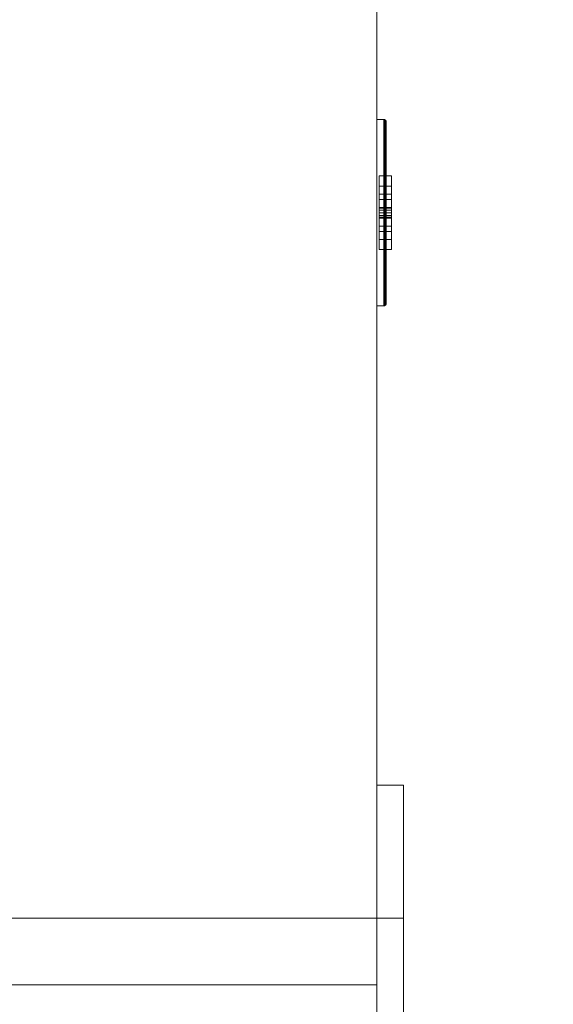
# Model space of a CAD drawing. Header units: metres. Extents: x -6.7 to 13.4, y 0 to 15.3.
# Tile 447 of 656: x -6.471 to -6.27, y 12.943 to 13.313. Entities that reach past the tile are written whole.
import ezdxf

# ---------------------------------------------------------------- set-up
doc = ezdxf.new("R2010")
doc.units = ezdxf.units.M
doc.header["$MEASUREMENT"] = 0
for name, color, linetype in [('NewTwindo - Slabs', 7, 'Continuous'), ('NewTwindo - Walls', 7, 'Continuous'), ('Twindo - Electrical', 7, 'Continuous'), ('Twindo - Slabs', 7, 'Continuous')]:
    doc.layers.add(name, color=color, linetype=linetype)

# ---------------------------------------------------------------- blocks, each defined once
blk = doc.blocks.new('Wall_4E77AC14-1DF8-4478-B749-89C7EF52A37B', base_point=(-6.33643, 14.71509))
at = {"layer": 'NewTwindo - Walls', "lineweight": 0}
mesh = blk.add_polyface(dxfattribs=at)
corners = [(-6.66143, 9.82509, 2.565), (-6.66143, 14.71509, 2.565), (-6.66143, 14.71509, -0.15), (-6.66143, 9.82509, -0.15), (-6.66143, 11.47509, 0.9), (-6.66143, 12.97509, 0.9), (-6.66143, 12.97509, 2.3), (-6.66143, 11.47509, 2.3), (-6.33643, 9.82509, 2.565), (-6.33643, 14.71509, 2.565), (-6.33643, 14.71509, -0.15), (-6.33643, 9.82509, -0.15), (-6.33643, 11.47509, 0.9), (-6.33643, 12.97509, 0.9), (-6.33643, 12.97509, 2.3), (-6.33643, 11.47509, 2.3)]
mesh.append_faces([[corners[k] for k in face] for face in [(8, 9, 1, 0), (10, 2, 1, 9), (3, 2, 10, 11), (11, 8, 0, 3), (12, 13, 5, 4), (13, 14, 6, 5), (14, 15, 7, 6), (15, 12, 4, 7)]], dxfattribs={"color": 9})
mesh.append_faces([[corners[k] for k in face] for face in [(3, 4, 2), (2, 5, 1), (10, 13, 11), (11, 12, 8)]], dxfattribs={"vtx0": -1, "vtx1": -1, "color": 9})
mesh.append_faces([[corners[k] for k in face] for face in [(6, 0, 1), (0, 7, 4), (2, 4, 5), (15, 9, 8), (9, 14, 13), (11, 13, 12)]], dxfattribs={"vtx0": -1, "vtx2": -1, "color": 9})
mesh.append_faces([[corners[k] for k in face] for face in [(6, 7, 0), (5, 6, 1), (3, 0, 4), (15, 14, 9), (12, 15, 8), (10, 9, 13)]], dxfattribs={"vtx1": -1, "vtx2": -1, "color": 9})
blk = doc.blocks.new('Slab_802DA21A-2803-41A3-8E48-64010855DF42', base_point=(-2.27598, 14.71509))
at = {"layer": 'NewTwindo - Slabs', "lineweight": 0}
mesh = blk.add_polyface(dxfattribs=at)
corners = [(-6.33643, 14.71509), (-2.27598, 14.71509), (-2.27598, 14.71509, -0.15), (-6.33643, 14.71509, -0.15), (2.57858, 14.05509), (-2.27598, 14.05509), (-6.33643, 9.82509), (-4.87643, 9.82509), (-4.87643, 3.40508), (-3.35143, 3.40507), (-3.35143, 2.76553), (0.24855, 2.76553), (0.24855, 0.35009), (4.10355, 0.35009), (4.10355, 0.16009), (6.21356, 0.16009), (6.21356, 0.35009), (10.5586, 0.35009), (10.5586, 8.19009), (5.65357, 8.19009), (5.65357, 9.07509), (-0.10121, 9.07509), (-0.10146, 10.48511), (2.57858, 10.48509), (-2.27598, 14.05509, -0.15), (-6.33643, 9.82509, -0.15), (2.57858, 14.05509, -0.15), (2.57858, 10.48509, -0.15), (-0.10146, 10.48511, -0.15), (-0.10121, 9.07509, -0.15), (5.65357, 9.07509, -0.15), (5.65357, 8.19009, -0.15), (10.5586, 8.19009, -0.15), (10.5586, 0.35009, -0.15), (6.21356, 0.35009, -0.15), (6.21356, 0.16009, -0.15), (4.10355, 0.16009, -0.15), (4.10355, 0.35009, -0.15), (0.24855, 0.35009, -0.15), (0.24855, 2.76553, -0.15), (-3.35143, 2.76553, -0.15), (-3.35143, 3.40507, -0.15), (-4.87643, 3.40508, -0.15), (-4.87643, 9.82509, -0.15)]
mesh.append_faces([[corners[k] for k in face] for face in [(0, 1, 2, 3), (1, 5, 24, 2), (6, 0, 3, 25), (5, 4, 26, 24), (7, 6, 25, 43), (8, 7, 43, 42), (9, 8, 42, 41), (10, 9, 41, 40), (11, 10, 40, 39), (12, 11, 39, 38), (13, 12, 38, 37), (14, 13, 37, 36), (15, 14, 36, 35), (16, 15, 35, 34), (17, 16, 34, 33), (18, 17, 33, 32), (19, 18, 32, 31), (20, 19, 31, 30), (21, 20, 30, 29), (22, 21, 29, 28), (23, 22, 28, 27), (4, 23, 27, 26)]], dxfattribs={"color": 9})
mesh.append_faces([[corners[k] for k in face] for face in [(4, 22, 23), (18, 16, 17)]], dxfattribs={"vtx0": -1, "color": 9})
mesh.append_faces([[corners[k] for k in face] for face in [(26, 28, 24), (32, 34, 31)]], dxfattribs={"vtx0": -1, "vtx1": -1, "color": 9})
mesh.append_faces([[corners[k] for k in face] for face in [(1, 7, 9), (22, 5, 10), (21, 11, 13), (41, 43, 2), (40, 24, 28), (37, 39, 29)]], dxfattribs={"vtx0": -1, "vtx1": -1, "vtx2": -1, "color": 9})
mesh.append_faces([[corners[k] for k in face] for face in [(5, 9, 10), (21, 10, 11), (19, 13, 14), (19, 14, 15), (19, 15, 16), (43, 3, 2), (41, 2, 24), (40, 28, 29), (37, 29, 30), (37, 30, 31)]], dxfattribs={"vtx0": -1, "vtx2": -1, "color": 9})
mesh.append_faces([[corners[k] for k in face] for face in [(27, 28, 26), (33, 34, 32)]], dxfattribs={"vtx1": -1, "color": 9})
mesh.append_faces([[corners[k] for k in face] for face in [(1, 0, 7), (5, 1, 9), (21, 22, 10), (4, 5, 22), (20, 21, 13), (19, 20, 13), (18, 19, 16), (40, 41, 24), (39, 40, 29), (36, 37, 31), (35, 36, 31), (34, 35, 31)]], dxfattribs={"vtx1": -1, "vtx2": -1, "color": 9})
mesh.append_faces([[corners[k] for k in face] for face in [(0, 6, 7), (7, 8, 9), (11, 12, 13), (43, 25, 3), (41, 42, 43), (37, 38, 39)]], dxfattribs={"vtx2": -1, "color": 9})
blk = doc.blocks.new('Window_D8CB1051-6D25-40FA-A658-755443091E17')
at = {"layer": 'NewTwindo - Walls', "lineweight": 0}
mesh = blk.add_polyface(dxfattribs=at)
corners = [(-6.32643, 13.02509, 0.85), (-6.32643, 12.97509, 0.9), (-6.33643, 12.97509, 0.9), (-6.33643, 13.02509, 0.85), (-6.32643, 12.97509, 2.3), (-6.33643, 12.97509, 2.3), (-6.32643, 13.02509, 2.35), (-6.33643, 13.02509, 2.35)]
mesh.append_faces([[corners[k] for k in face] for face in [(0, 1, 2, 3), (1, 4, 5, 2), (4, 6, 7, 5), (6, 0, 3, 7), (0, 6, 4, 1), (3, 2, 5, 7)]], dxfattribs={"color": 253})
mesh = blk.add_polyface(dxfattribs=at)
corners = [(-6.32643, 11.42509, 0.85), (-6.32643, 11.47509, 0.9), (-6.33643, 11.47509, 0.9), (-6.33643, 11.42509, 0.85), (-6.32643, 12.97509, 0.9), (-6.33643, 12.97509, 0.9), (-6.32643, 13.02509, 0.85), (-6.33643, 13.02509, 0.85)]
mesh.append_faces([[corners[k] for k in face] for face in [(0, 1, 2, 3), (1, 4, 5, 2), (4, 6, 7, 5), (6, 0, 3, 7), (0, 6, 4, 1), (3, 2, 5, 7)]], dxfattribs={"color": 253})
mesh = blk.add_polyface(dxfattribs=at)
corners = [(-6.32643, 13.02509, 2.35), (-6.32643, 12.97509, 2.3), (-6.33643, 12.97509, 2.3), (-6.33643, 13.02509, 2.35), (-6.32643, 11.47509, 2.3), (-6.33643, 11.47509, 2.3), (-6.32643, 11.42509, 2.35), (-6.33643, 11.42509, 2.35)]
mesh.append_faces([[corners[k] for k in face] for face in [(0, 1, 2, 3), (1, 4, 5, 2), (4, 6, 7, 5), (6, 0, 3, 7), (0, 6, 4, 1), (3, 2, 5, 7)]], dxfattribs={"color": 253})
mesh = blk.add_polyface(dxfattribs=at)
corners = [(-6.49643, 12.97509, 0.9), (-6.33643, 12.97509, 0.9), (-6.33643, 11.47509, 0.9), (-6.49643, 11.47509, 0.9), (-6.33643, 11.47509, 2.3), (-6.49643, 11.47509, 2.3), (-6.33643, 12.97509, 2.3), (-6.49643, 12.97509, 2.3), (-6.49643, 12.95009, 0.925), (-6.33643, 12.95009, 0.925), (-6.33643, 12.95009, 2.275), (-6.49643, 12.95009, 2.275), (-6.33643, 11.50009, 2.275), (-6.49643, 11.50009, 2.275), (-6.33643, 11.50009, 0.925), (-6.49643, 11.50009, 0.925)]
mesh.append_faces([[corners[k] for k in face] for face in [(0, 1, 2, 3), (3, 2, 4, 5), (5, 4, 6, 7), (7, 6, 1, 0), (8, 9, 10, 11), (11, 10, 12, 13), (13, 12, 14, 15), (15, 14, 9, 8)]], dxfattribs={"color": 253})
mesh.append_faces([[corners[k] for k in face] for face in [(0, 8, 7), (7, 11, 5), (6, 10, 1), (1, 9, 2)]], dxfattribs={"vtx0": -1, "vtx1": -1, "color": 253})
mesh.append_faces([[corners[k] for k in face] for face in [(13, 3, 5), (3, 15, 8), (7, 8, 11), (14, 4, 2), (4, 12, 10), (1, 10, 9)]], dxfattribs={"vtx0": -1, "vtx2": -1, "color": 253})
mesh.append_faces([[corners[k] for k in face] for face in [(13, 15, 3), (11, 13, 5), (0, 3, 8), (14, 12, 4), (9, 14, 2), (6, 4, 10)]], dxfattribs={"vtx1": -1, "vtx2": -1, "color": 253})
blk = doc.blocks.new('Object_8A22F6FF-D330-4204-A966-D50EFCB68A66')
at = {"layer": 'Twindo - Electrical', "lineweight": 0}
mesh = blk.add_polyface(dxfattribs=at)
corners = [(-6.33293, 13.20596, 0.29088), (-6.33293, 13.27421, 0.29088), (-6.33293, 13.27421, 0.40912), (-6.33293, 13.20596, 0.40912), (-6.33293, 13.25009, 0.32), (-6.33293, 13.23009, 0.32), (-6.33293, 13.22628, 0.332), (-6.33293, 13.23009, 0.344), (-6.33293, 13.25009, 0.344), (-6.33293, 13.2539, 0.332), (-6.33293, 13.23009, 0.38), (-6.33293, 13.25009, 0.38), (-6.33293, 13.2539, 0.368), (-6.33293, 13.25009, 0.356), (-6.33293, 13.23009, 0.356), (-6.33293, 13.22628, 0.368), (-6.33296, 13.20574, 0.29065), (-6.33296, 13.27444, 0.29065), (-6.33296, 13.27444, 0.40935), (-6.33296, 13.20574, 0.40935), (-6.33556, 13.25009, 0.32), (-6.33556, 13.23009, 0.32), (-6.33556, 13.22628, 0.332), (-6.33556, 13.23009, 0.344), (-6.33556, 13.25009, 0.344), (-6.33556, 13.2539, 0.332), (-6.33556, 13.23009, 0.38), (-6.33556, 13.25009, 0.38), (-6.33556, 13.2539, 0.368), (-6.33556, 13.25009, 0.356), (-6.33556, 13.23009, 0.356), (-6.33556, 13.22628, 0.368), (-6.33319, 13.20535, 0.29026), (-6.33319, 13.27483, 0.29026), (-6.33319, 13.27483, 0.40974), (-6.33319, 13.20535, 0.40974), (-6.33358, 13.20512, 0.29003), (-6.33358, 13.27506, 0.29003), (-6.33358, 13.27506, 0.40997), (-6.33358, 13.20512, 0.40997), (-6.33381, 13.20509, 0.29), (-6.33381, 13.27509, 0.29), (-6.33381, 13.27509, 0.41), (-6.33381, 13.20509, 0.41), (-6.33643, 13.20509, 0.29), (-6.33643, 13.27509, 0.29), (-6.33643, 13.27509, 0.41), (-6.33643, 13.20509, 0.41)]
mesh.append_faces([[corners[k] for k in face] for face in [(1, 0, 16, 17), (2, 1, 17, 18), (3, 2, 18, 19), (0, 3, 19, 16), (4, 20, 21, 5), (5, 21, 22, 6), (6, 22, 23, 7), (7, 23, 24, 8), (8, 24, 25, 9), (9, 25, 20, 4), (11, 10, 26, 27), (12, 11, 27, 28), (13, 12, 28, 29), (14, 13, 29, 30), (15, 14, 30, 31), (10, 15, 31, 26), (17, 16, 32, 33), (18, 17, 33, 34), (19, 18, 34, 35), (16, 19, 35, 32), (33, 32, 36, 37), (34, 33, 37, 38), (35, 34, 38, 39), (32, 35, 39, 36), (37, 36, 40, 41), (38, 37, 41, 42), (39, 38, 42, 43), (36, 39, 43, 40), (41, 40, 44, 45), (42, 41, 45, 46), (43, 42, 46, 47), (40, 43, 47, 44), (46, 45, 44, 47)]], dxfattribs={"color": 255})
mesh.append_faces([[corners[k] for k in face] for face in [(22, 25, 24, 23), (28, 31, 30, 29)]], dxfattribs={"vtx0": -1, "color": 255})
mesh.append_faces([[corners[k] for k in face] for face in [(1, 4, 0), (0, 6, 3)]], dxfattribs={"vtx0": -1, "vtx1": -1, "color": 255})
mesh.append_faces([[corners[k] for k in face] for face in [(2, 13, 8), (7, 14, 3)]], dxfattribs={"vtx0": -1, "vtx1": -1, "vtx2": -1, "color": 255})
mesh.append_faces([[corners[k] for k in face] for face in [(10, 2, 3), (2, 11, 12), (2, 12, 13), (7, 13, 14), (2, 8, 9), (1, 9, 4), (0, 4, 5), (0, 5, 6)]], dxfattribs={"vtx0": -1, "vtx2": -1, "color": 255})
mesh.append_faces([[corners[k] for k in face] for face in [(10, 11, 2), (15, 10, 3), (14, 15, 3), (7, 8, 13), (6, 7, 3), (1, 2, 9)]], dxfattribs={"vtx1": -1, "vtx2": -1, "color": 255})
mesh.append_faces([[corners[k] for k in face] for face in [(22, 21, 20, 25), (28, 27, 26, 31)]], dxfattribs={"vtx3": -1, "color": 255})
mesh = blk.add_polyface(dxfattribs=at)
corners = [(-6.33556, 13.25009, 0.32), (-6.33556, 13.2539, 0.332), (-6.33093, 13.2539, 0.332), (-6.33093, 13.25009, 0.32), (-6.33556, 13.25009, 0.344), (-6.33093, 13.25009, 0.344), (-6.33556, 13.23009, 0.344), (-6.33093, 13.23009, 0.344), (-6.33556, 13.22628, 0.332), (-6.33093, 13.22628, 0.332), (-6.33556, 13.23009, 0.32), (-6.33093, 13.23009, 0.32), (-6.33556, 13.23509, 0.332), (-6.33556, 13.23309, 0.332), (-6.33093, 13.23309, 0.332), (-6.33093, 13.23509, 0.332), (-6.33556, 13.23309, 0.338), (-6.33093, 13.23309, 0.338), (-6.33556, 13.23509, 0.338), (-6.33093, 13.23509, 0.338), (-6.33556, 13.24509, 0.332), (-6.33556, 13.24509, 0.338), (-6.33093, 13.24509, 0.338), (-6.33093, 13.24509, 0.332), (-6.33556, 13.24709, 0.338), (-6.33093, 13.24709, 0.338), (-6.33556, 13.24709, 0.332), (-6.33093, 13.24709, 0.332), (-6.33556, 13.23809, 0.322), (-6.33556, 13.23809, 0.324), (-6.33093, 13.23809, 0.324), (-6.33093, 13.23809, 0.322), (-6.33556, 13.23836, 0.325), (-6.33093, 13.23836, 0.325), (-6.33556, 13.23909, 0.32573), (-6.33093, 13.23909, 0.32573), (-6.33556, 13.24009, 0.326), (-6.33093, 13.24009, 0.326), (-6.33556, 13.24109, 0.32573), (-6.33093, 13.24109, 0.32573), (-6.33556, 13.24182, 0.325), (-6.33093, 13.24182, 0.325), (-6.33556, 13.24209, 0.324), (-6.33093, 13.24209, 0.324), (-6.33556, 13.24209, 0.322), (-6.33093, 13.24209, 0.322)]
mesh.append_faces([[corners[k] for k in face] for face in [(0, 1, 2, 3), (1, 4, 5, 2), (4, 6, 7, 5), (6, 8, 9, 7), (8, 10, 11, 9), (10, 0, 3, 11), (12, 13, 14, 15), (13, 16, 17, 14), (16, 18, 19, 17), (18, 12, 15, 19), (20, 21, 22, 23), (21, 24, 25, 22), (24, 26, 27, 25), (26, 20, 23, 27), (28, 29, 30, 31), (29, 32, 33, 30), (32, 34, 35, 33), (34, 36, 37, 35), (36, 38, 39, 37), (38, 40, 41, 39), (40, 42, 43, 41), (42, 44, 45, 43), (44, 28, 31, 45)]], dxfattribs={"color": 255})
mesh.append_faces([[corners[k] for k in face] for face in [(10, 28, 0), (0, 44, 1), (3, 45, 11), (11, 31, 9)]], dxfattribs={"vtx0": -1, "vtx1": -1, "color": 255})
mesh.append_faces([[corners[k] for k in face] for face in [(24, 18, 4), (8, 1, 36), (17, 22, 7), (2, 9, 37)]], dxfattribs={"vtx0": -1, "vtx1": -1, "vtx2": -1, "color": 255})
mesh.append_faces([[corners[k] for k in face] for face in [(18, 6, 4), (8, 16, 13), (12, 21, 20), (26, 4, 1), (8, 36, 34), (8, 34, 32), (8, 32, 29), (8, 29, 28), (0, 28, 44), (22, 5, 7), (2, 25, 27), (23, 19, 15), (14, 7, 9), (2, 37, 39), (2, 39, 41), (2, 41, 43), (2, 43, 45), (11, 45, 31)]], dxfattribs={"vtx0": -1, "vtx2": -1, "color": 255})
mesh.append_faces([[corners[k] for k in face] for face in [(18, 16, 6), (8, 6, 16), (12, 18, 21), (26, 24, 4), (38, 36, 1), (40, 38, 1), (42, 40, 1), (44, 42, 1), (10, 8, 28), (22, 25, 5), (2, 5, 25), (23, 22, 19), (14, 17, 7), (35, 37, 9), (33, 35, 9), (30, 33, 9), (31, 30, 9), (3, 2, 45)]], dxfattribs={"vtx1": -1, "vtx2": -1, "color": 255})
mesh = blk.add_polyface(dxfattribs=at)
corners = [(-6.33556, 13.25009, 0.356), (-6.33556, 13.2539, 0.368), (-6.33093, 13.2539, 0.368), (-6.33093, 13.25009, 0.356), (-6.33556, 13.25009, 0.38), (-6.33093, 13.25009, 0.38), (-6.33556, 13.23009, 0.38), (-6.33093, 13.23009, 0.38), (-6.33556, 13.22628, 0.368), (-6.33093, 13.22628, 0.368), (-6.33556, 13.23009, 0.356), (-6.33093, 13.23009, 0.356), (-6.33556, 13.23509, 0.368), (-6.33556, 13.23309, 0.368), (-6.33093, 13.23309, 0.368), (-6.33093, 13.23509, 0.368), (-6.33556, 13.23309, 0.374), (-6.33093, 13.23309, 0.374), (-6.33556, 13.23509, 0.374), (-6.33093, 13.23509, 0.374), (-6.33556, 13.24509, 0.368), (-6.33556, 13.24509, 0.374), (-6.33093, 13.24509, 0.374), (-6.33093, 13.24509, 0.368), (-6.33556, 13.24709, 0.374), (-6.33093, 13.24709, 0.374), (-6.33556, 13.24709, 0.368), (-6.33093, 13.24709, 0.368), (-6.33556, 13.23809, 0.358), (-6.33556, 13.23809, 0.36), (-6.33093, 13.23809, 0.36), (-6.33093, 13.23809, 0.358), (-6.33556, 13.23836, 0.361), (-6.33093, 13.23836, 0.361), (-6.33556, 13.23909, 0.36173), (-6.33093, 13.23909, 0.36173), (-6.33556, 13.24009, 0.362), (-6.33093, 13.24009, 0.362), (-6.33556, 13.24109, 0.36173), (-6.33093, 13.24109, 0.36173), (-6.33556, 13.24182, 0.361), (-6.33093, 13.24182, 0.361), (-6.33556, 13.24209, 0.36), (-6.33093, 13.24209, 0.36), (-6.33556, 13.24209, 0.358), (-6.33093, 13.24209, 0.358)]
mesh.append_faces([[corners[k] for k in face] for face in [(0, 1, 2, 3), (1, 4, 5, 2), (4, 6, 7, 5), (6, 8, 9, 7), (8, 10, 11, 9), (10, 0, 3, 11), (12, 13, 14, 15), (13, 16, 17, 14), (16, 18, 19, 17), (18, 12, 15, 19), (20, 21, 22, 23), (21, 24, 25, 22), (24, 26, 27, 25), (26, 20, 23, 27), (28, 29, 30, 31), (29, 32, 33, 30), (32, 34, 35, 33), (34, 36, 37, 35), (36, 38, 39, 37), (38, 40, 41, 39), (40, 42, 43, 41), (42, 44, 45, 43), (44, 28, 31, 45)]], dxfattribs={"color": 255})
mesh.append_faces([[corners[k] for k in face] for face in [(10, 28, 0), (0, 44, 1), (3, 45, 11), (11, 31, 9)]], dxfattribs={"vtx0": -1, "vtx1": -1, "color": 255})
mesh.append_faces([[corners[k] for k in face] for face in [(24, 18, 4), (8, 1, 36), (17, 22, 7), (2, 9, 37)]], dxfattribs={"vtx0": -1, "vtx1": -1, "vtx2": -1, "color": 255})
mesh.append_faces([[corners[k] for k in face] for face in [(18, 6, 4), (8, 16, 13), (12, 21, 20), (26, 4, 1), (8, 36, 34), (8, 34, 32), (8, 32, 29), (8, 29, 28), (0, 28, 44), (22, 5, 7), (2, 25, 27), (23, 19, 15), (14, 7, 9), (2, 37, 39), (2, 39, 41), (2, 41, 43), (2, 43, 45), (11, 45, 31)]], dxfattribs={"vtx0": -1, "vtx2": -1, "color": 255})
mesh.append_faces([[corners[k] for k in face] for face in [(18, 16, 6), (8, 6, 16), (12, 18, 21), (26, 24, 4), (38, 36, 1), (40, 38, 1), (42, 40, 1), (44, 42, 1), (10, 8, 28), (22, 25, 5), (2, 5, 25), (23, 22, 19), (14, 17, 7), (35, 37, 9), (33, 35, 9), (30, 33, 9), (31, 30, 9), (3, 2, 45)]], dxfattribs={"vtx1": -1, "vtx2": -1, "color": 255})
blk = doc.blocks.new('Slab_4FB5D051-D00D-47BE-8E84-A6D94544EB54', base_point=(-6.49643, 15.11509))
at = {"layer": 'NewTwindo - Slabs', "lineweight": 0}
mesh = blk.add_polyface(dxfattribs=at)
corners = [(-6.49643, 9.62509, 2.565), (-6.49643, 9.62509, 3.25), (-6.49643, 15.11509, 3.25), (-6.49643, 15.11509, 2.565), (-5.03143, 9.62509, 2.565), (-5.03143, 9.62509, 3.25), (2.42854, 14.48009, 3.25), (-1.92148, 14.48009, 3.25), (-1.92148, 15.11509, 3.25), (-5.03143, 3.41007, 3.25), (-3.45142, 3.41007, 3.25), (-3.45142, 2.81016, 3.25), (-0.00145, 2.81016, 3.25), (-0.00145, 2.81007, 3.25), (0.16355, 2.81007, 3.25), (0.16355, 0.16509, 3.25), (13.28858, 0.16509, 3.25), (13.28858, 3.36009, 3.25), (10.7136, 3.36009, 3.25), (10.7136, 8.46009, 3.25), (6.07357, 8.46009, 3.25), (6.07357, 9.94509, 3.25), (6.07358, 9.94509, 3.25), (6.07357, 11.6101, 3.25), (6.02357, 11.6101, 3.25), (6.02357, 14.43009, 3.25), (2.42854, 14.43009, 3.25), (4.10355, 0.38009, 3.25), (4.10355, 3.24013, 3.25), (6.21356, 3.24013, 3.25), (6.21356, 0.3801, 3.25), (-1.92148, 15.11509, 2.565), (-5.03143, 3.41007, 2.565), (-1.92148, 14.48009, 2.565), (2.42854, 14.48009, 2.565), (2.42854, 14.43009, 2.565), (6.02357, 14.43009, 2.565), (6.02357, 11.6101, 2.565), (6.07357, 11.6101, 2.565), (6.07358, 9.94509, 2.565), (6.07357, 9.94509, 2.565), (6.07357, 8.46009, 2.565), (10.7136, 8.46009, 2.565), (10.7136, 3.36009, 2.565), (13.28858, 3.36009, 2.565), (13.28858, 0.16509, 2.565), (0.16355, 0.16509, 2.565), (0.16355, 2.81007, 2.565), (-0.00145, 2.81007, 2.565), (-0.00145, 2.81016, 2.565), (-3.45142, 2.81016, 2.565), (-3.45142, 3.41007, 2.565), (6.21356, 3.24013, 2.565), (4.10355, 3.24013, 2.565), (4.10355, 0.38009, 2.565), (6.21356, 0.3801, 2.565), (4.10355, 3.24013, 2.945), (5.09855, 3.24013, 2.945), (5.09855, 3.71514, 2.565), (4.10355, 3.71514, 2.565), (4.10355, 3.24326, 2.9489), (5.09855, 3.24326, 2.9489), (5.09855, 3.71826, 2.5689), (4.10355, 3.71826, 2.5689)]
mesh.append_faces([[corners[k] for k in face] for face in [(0, 1, 2, 3), (4, 5, 1, 0), (3, 2, 8, 31), (32, 9, 5, 4), (33, 7, 6, 34), (31, 8, 7, 33), (51, 10, 9, 32), (50, 11, 10, 51), (49, 12, 11, 50), (48, 13, 12, 49), (47, 14, 13, 48), (46, 15, 14, 47), (45, 16, 15, 46), (44, 17, 16, 45), (43, 18, 17, 44), (42, 19, 18, 43), (41, 20, 19, 42), (40, 21, 20, 41), (39, 22, 21, 40), (38, 23, 22, 39), (37, 24, 23, 38), (36, 25, 24, 37), (35, 26, 25, 36), (34, 6, 26, 35), (53, 28, 27, 54), (52, 29, 28, 53), (55, 30, 29, 52), (54, 27, 30, 55), (56, 57, 58, 59), (60, 61, 57, 56), (61, 62, 58, 57), (59, 58, 62, 63), (60, 56, 59, 63), (63, 62, 61, 60)]], dxfattribs={"color": 9})
mesh.append_faces([[corners[k] for k in face] for face in [(45, 43, 44)]], dxfattribs={"vtx0": -1, "color": 9})
mesh.append_faces([[corners[k] for k in face] for face in [(16, 30, 15)]], dxfattribs={"vtx0": -1, "vtx1": -1, "color": 9})
mesh.append_faces([[corners[k] for k in face] for face in [(8, 5, 10), (7, 11, 14), (27, 26, 15), (20, 24, 28), (16, 18, 30), (51, 4, 31), (47, 50, 33), (46, 35, 54), (53, 37, 41), (45, 55, 43)]], dxfattribs={"vtx0": -1, "vtx1": -1, "vtx2": -1, "color": 9})
mesh.append_faces([[corners[k] for k in face] for face in [(7, 10, 11), (26, 14, 15), (20, 23, 24), (20, 28, 29), (18, 29, 30), (4, 3, 31), (51, 31, 33), (47, 33, 34), (47, 34, 35), (53, 35, 36), (53, 36, 37), (46, 54, 55), (52, 41, 42), (55, 42, 43)]], dxfattribs={"vtx0": -1, "vtx2": -1, "color": 9})
mesh.append_faces([[corners[k] for k in face] for face in [(17, 18, 16)]], dxfattribs={"vtx1": -1, "color": 9})
mesh.append_faces([[corners[k] for k in face] for face in [(8, 2, 5), (7, 8, 10), (6, 7, 14), (26, 6, 14), (27, 28, 26), (25, 26, 28), (24, 25, 28), (30, 27, 15), (19, 20, 29), (18, 19, 29), (50, 51, 33), (46, 47, 35), (53, 54, 35), (37, 38, 41), (52, 53, 41), (55, 52, 42), (45, 46, 55)]], dxfattribs={"vtx1": -1, "vtx2": -1, "color": 9})
mesh.append_faces([[corners[k] for k in face] for face in [(2, 1, 5), (5, 9, 10), (4, 0, 3), (51, 32, 4)]], dxfattribs={"vtx2": -1, "color": 9})
blk = doc.blocks.new('Slab_D4D3F8D2-351F-45A5-AD5B-75F382EF2EA3', base_point=(-6.49643, 15.11509))
at = {"layer": 'NewTwindo - Slabs', "lineweight": 0}
mesh = blk.add_polyface(dxfattribs=at)
corners = [(-6.49643, 15.11509, 6.45), (-6.49643, 15.11509, 6.3), (-6.49643, 9.62509, 6.3), (-6.49643, 9.62509, 6.45), (-1.92148, 15.11509, 6.45), (-1.92148, 15.11509, 6.3), (-1.92148, 9.62509, 6.3), (-2.86143, 14.17509, 6.3), (-5.55143, 14.17509, 6.3), (-5.55143, 10.56509, 6.3), (-2.86143, 10.56509, 6.3), (-1.92148, 9.62509, 6.45), (-5.55143, 10.56509, 6.45), (-5.55143, 14.17509, 6.45), (-2.86143, 14.17509, 6.45), (-2.86143, 10.56509, 6.45)]
mesh.append_faces([[corners[k] for k in face] for face in [(0, 1, 2, 3), (4, 5, 1, 0), (3, 2, 6, 11), (11, 6, 5, 4), (13, 8, 7, 14), (12, 9, 8, 13), (15, 10, 9, 12), (14, 7, 10, 15)]], dxfattribs={"color": 9})
mesh.append_faces([[corners[k] for k in face] for face in [(6, 10, 5), (5, 7, 1), (4, 14, 11), (11, 15, 3)]], dxfattribs={"vtx0": -1, "vtx1": -1, "color": 9})
mesh.append_faces([[corners[k] for k in face] for face in [(8, 2, 1), (2, 9, 10), (5, 10, 7), (12, 0, 3), (0, 13, 14), (11, 14, 15)]], dxfattribs={"vtx0": -1, "vtx2": -1, "color": 9})
mesh.append_faces([[corners[k] for k in face] for face in [(8, 9, 2), (7, 8, 1), (6, 2, 10), (12, 13, 0), (15, 12, 3), (4, 0, 14)]], dxfattribs={"vtx1": -1, "vtx2": -1, "color": 9})
blk = doc.blocks.new('Slab_4F556EF8-AACE-4447-88DB-0E4196C575B6', base_point=(-1.92148, 15.11509))
at = {"layer": 'Twindo - Slabs', "lineweight": 0}
mesh = blk.add_polyface(dxfattribs=at)
corners = [(-1.92148, 15.11509, 6.5), (-1.92148, 15.11509, 6.45), (-6.49643, 15.11509, 6.45), (-6.49643, 15.11509, 6.5), (-1.92148, 14.48009, 6.5), (-1.92148, 14.48009, 6.45), (2.42854, 14.48009, 6.45), (2.42854, 14.43009, 6.45), (6.02358, 14.43009, 6.45), (6.02357, 11.6101, 6.45), (6.07357, 11.6101, 6.45), (6.07356, 6.84513, 6.45), (6.18856, 6.84513, 6.45), (6.18856, 6.74289, 6.45), (6.30356, 6.74289, 6.45), (6.30356, 5.43009, 6.45), (6.2636, 5.43009, 6.45), (6.2636, 4.90014, 6.45), (10.7136, 4.90014, 6.45), (10.7136, 3.36009, 6.45), (13.28858, 3.36009, 6.45), (13.28858, 0.16509, 6.45), (0.16355, 0.16509, 6.45), (0.16355, 2.81007, 6.45), (-3.45143, 2.81007, 6.45), (-3.45143, 3.41007, 6.45), (-5.03143, 3.41007, 6.45), (-5.03143, 9.62509, 6.45), (-6.49643, 9.62509, 6.45), (-2.86143, 14.17509, 6.45), (-5.55143, 14.17509, 6.45), (-5.55143, 10.56509, 6.45), (-2.86143, 10.56509, 6.45), (5.10855, 9.73009, 6.45), (4.31855, 9.73009, 6.45), (4.31855, 5.22013, 6.45), (5.10855, 5.22109, 6.45), (9.6136, 4.43509, 6.45), (6.64356, 4.43509, 6.45), (6.64356, 2.75509, 6.45), (8.68819, 2.75509, 6.45), (9.6136, 3.68051, 6.45), (-6.49643, 9.62509, 6.5), (-5.03143, 9.62509, 6.5), (-5.03143, 3.41007, 6.5), (-3.45143, 3.41007, 6.5), (-3.45143, 2.81007, 6.5), (0.16355, 2.81007, 6.5), (0.16355, 0.16509, 6.5), (13.28858, 0.16509, 6.5), (13.28858, 3.36009, 6.5), (10.7136, 3.36009, 6.5), (10.7136, 4.90014, 6.5), (6.2636, 4.90014, 6.5), (6.2636, 5.43009, 6.5), (6.30356, 5.43009, 6.5), (6.30356, 6.74289, 6.5), (6.18856, 6.74289, 6.5), (6.18856, 6.84513, 6.5), (6.07356, 6.84513, 6.5), (6.07357, 11.6101, 6.5), (6.02357, 11.6101, 6.5), (6.02358, 14.43009, 6.5), (2.42854, 14.43009, 6.5), (2.42854, 14.48009, 6.5), (-5.55143, 10.56509, 6.5), (-5.55143, 14.17509, 6.5), (-2.86143, 14.17509, 6.5), (-2.86143, 10.56509, 6.5), (4.31855, 5.22013, 6.5), (4.31855, 9.73009, 6.5), (5.10855, 9.73009, 6.5), (5.10855, 5.22109, 6.5), (6.64356, 2.75509, 6.5), (6.64356, 4.43509, 6.5), (9.6136, 4.43509, 6.5), (9.6136, 3.68051, 6.5), (8.68819, 2.75509, 6.5)]
mesh.append_faces([[corners[k] for k in face] for face in [(0, 1, 2, 3), (4, 5, 1, 0), (3, 2, 28, 42), (64, 6, 5, 4), (63, 7, 6, 64), (62, 8, 7, 63), (61, 9, 8, 62), (60, 10, 9, 61), (59, 11, 10, 60), (58, 12, 11, 59), (57, 13, 12, 58), (56, 14, 13, 57), (55, 15, 14, 56), (54, 16, 15, 55), (53, 17, 16, 54), (52, 18, 17, 53), (51, 19, 18, 52), (50, 20, 19, 51), (49, 21, 20, 50), (48, 22, 21, 49), (47, 23, 22, 48), (46, 24, 23, 47), (45, 25, 24, 46), (44, 26, 25, 45), (43, 27, 26, 44), (42, 28, 27, 43), (66, 30, 29, 67), (65, 31, 30, 66), (68, 32, 31, 65), (67, 29, 32, 68), (70, 34, 33, 71), (69, 35, 34, 70), (72, 36, 35, 69), (71, 33, 36, 72), (74, 38, 37, 75), (73, 39, 38, 74), (77, 40, 39, 73), (76, 41, 40, 77), (75, 37, 41, 76)]], dxfattribs={"color": 9})
mesh.append_faces([[corners[k] for k in face] for face in [(21, 19, 20), (56, 54, 55)]], dxfattribs={"vtx0": -1, "color": 9})
mesh.append_faces([[corners[k] for k in face] for face in [(14, 16, 13), (49, 51, 48)]], dxfattribs={"vtx0": -1, "vtx1": -1, "color": 9})
mesh.append_faces([[corners[k] for k in face] for face in [(25, 27, 32), (24, 32, 5), (22, 7, 35), (36, 9, 11), (36, 11, 13), (36, 13, 17), (22, 36, 17), (22, 17, 39), (22, 40, 19), (68, 43, 45), (4, 68, 46), (69, 63, 48), (59, 61, 72), (57, 59, 72), (53, 57, 72), (53, 72, 48), (73, 53, 48), (51, 77, 48)]], dxfattribs={"vtx0": -1, "vtx1": -1, "vtx2": -1, "color": 9})
mesh.append_faces([[corners[k] for k in face] for face in [(30, 28, 2), (27, 31, 32), (29, 2, 1), (32, 1, 5), (23, 5, 6), (23, 6, 7), (22, 35, 36), (33, 7, 8), (36, 8, 9), (22, 39, 40), (37, 17, 18), (41, 18, 19), (65, 3, 42), (65, 42, 43), (3, 66, 67), (68, 45, 46), (4, 67, 68), (4, 46, 47), (63, 47, 48), (63, 70, 71), (61, 71, 72), (53, 74, 75), (51, 75, 76), (51, 76, 77)]], dxfattribs={"vtx0": -1, "vtx2": -1, "color": 9})
mesh.append_faces([[corners[k] for k in face] for face in [(15, 16, 14), (50, 51, 49)]], dxfattribs={"vtx1": -1, "color": 9})
mesh.append_faces([[corners[k] for k in face] for face in [(30, 31, 28), (27, 28, 31), (24, 25, 32), (29, 30, 2), (32, 29, 1), (23, 24, 5), (22, 23, 7), (34, 35, 7), (33, 34, 7), (36, 33, 8), (16, 17, 13), (38, 39, 17), (37, 38, 17), (41, 37, 18), (40, 41, 19), (21, 22, 19), (65, 66, 3), (68, 65, 43), (0, 3, 67), (4, 0, 67), (64, 4, 47), (63, 64, 47), (69, 70, 63), (72, 69, 48), (62, 63, 71), (61, 62, 71), (53, 54, 57), (56, 57, 54), (73, 74, 53), (77, 73, 48), (52, 53, 75), (51, 52, 75)]], dxfattribs={"vtx1": -1, "vtx2": -1, "color": 9})
mesh.append_faces([[corners[k] for k in face] for face in [(25, 26, 27), (9, 10, 11), (11, 12, 13), (43, 44, 45), (59, 60, 61), (57, 58, 59)]], dxfattribs={"vtx2": -1, "color": 9})

msp = doc.modelspace()

# ---------------------------------------------------------------- block references
at = {"layer": 'NewTwindo - Slabs', "color": 251, "linetype": 'Continuous', "lineweight": 20}
for name, p in [('Slab_4FB5D051-D00D-47BE-8E84-A6D94544EB54', (-6.49643, 15.11509)), ('Slab_D4D3F8D2-351F-45A5-AD5B-75F382EF2EA3', (-6.49643, 15.11509)), ('Slab_802DA21A-2803-41A3-8E48-64010855DF42', (-2.27598, 14.71509))]:
    msp.add_blockref(name, p, dxfattribs=at)
at = {"layer": 'NewTwindo - Walls', "color": 7, "lineweight": 13}
msp.add_blockref('Wall_4E77AC14-1DF8-4478-B749-89C7EF52A37B', (-6.33643, 14.71509), dxfattribs=at)
at = {"layer": 'NewTwindo - Walls', "color": 21, "linetype": 'Continuous', "lineweight": 18}
msp.add_blockref('Window_D8CB1051-6D25-40FA-A658-755443091E17', (0, 0), dxfattribs=at)
at = {"layer": 'Twindo - Electrical', "color": 15, "linetype": 'Continuous', "lineweight": 18}
msp.add_blockref('Object_8A22F6FF-D330-4204-A966-D50EFCB68A66', (0, 0), dxfattribs=at)
at = {"layer": 'Twindo - Slabs', "color": 251, "linetype": 'Continuous', "lineweight": 20}
msp.add_blockref('Slab_4F556EF8-AACE-4447-88DB-0E4196C575B6', (-1.92148, 15.11509), dxfattribs=at)

doc.saveas('drawing.dxf')
